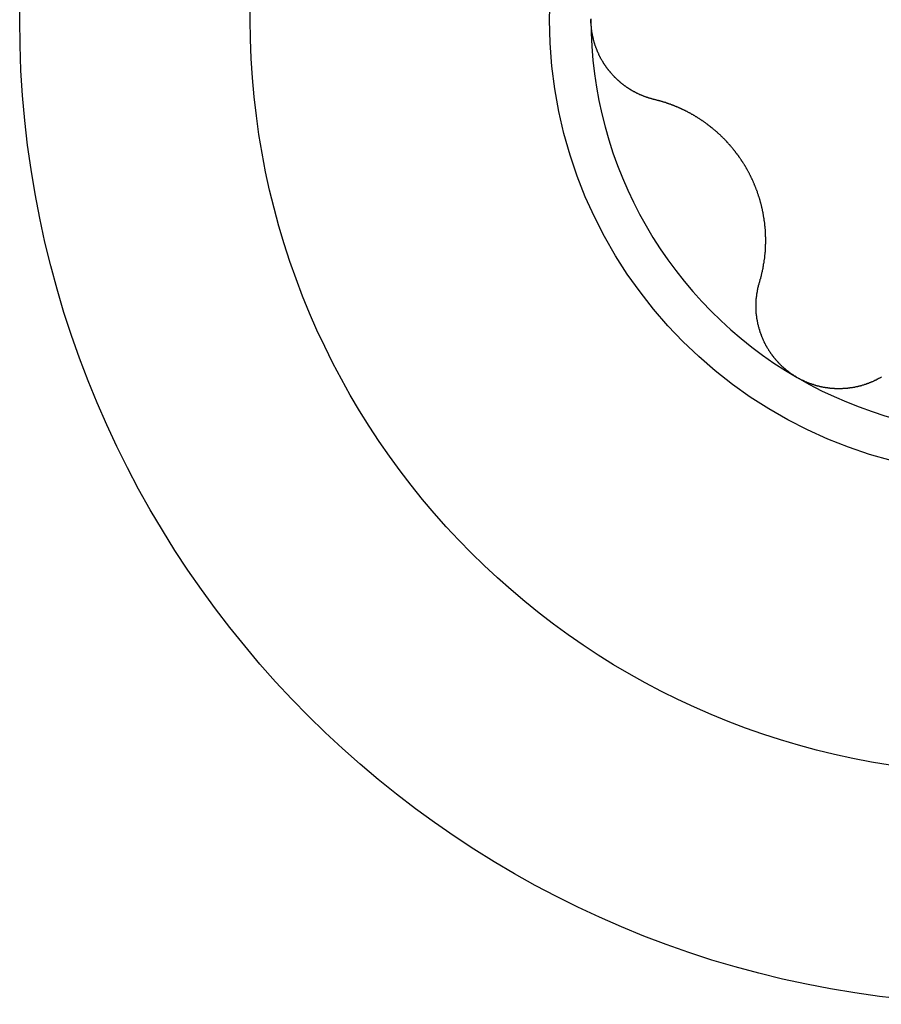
# Model space of a CAD drawing. Extents: x 1107 to 4046, y 937 to 3355.
# Tile 305 of 656: x 1147.21 to 1151.32, y 2385.51 to 2390.21. Entities that reach past the tile are written whole.
import ezdxf

# ---------------------------------------------------------------- set-up
doc = ezdxf.new("R2010")
doc.units = 0
doc.layers.add('KF_VIDA_L___C_RIGHT', color=7, linetype='CONTINUOUS')

# ---------------------------------------------------------------- blocks, each defined once
blk = doc.blocks.new('KF_VIDA_L___C_RIGHT')
at = {"layer": 'KF_VIDA_L___C_RIGHT'}
for points in [[(-436.472, 700.619, 0), (-436.474, 700.619, 0), (-436.476, 700.619, 0), (-436.478, 700.62, 0), (-436.479, 700.62, 0), (-436.481, 700.621, 0), (-436.483, 700.621, 0), (-436.485, 700.622, 0), (-436.487, 700.623, 0), (-436.489, 700.623, 0), (-436.491, 700.624, 0), (-436.493, 700.624, 0), (-436.495, 700.625, 0), (-436.497, 700.625, 0), (-436.499, 700.626, 0), (-436.5, 700.627, 0), (-436.502, 700.627, 0), (-436.504, 700.628, 0), (-436.506, 700.628, 0), (-436.508, 700.629, 0), (-436.51, 700.63, 0), (-436.512, 700.63, 0), (-436.514, 700.631, 0), (-436.515, 700.632, 0), (-436.517, 700.632, 0), (-436.519, 700.633, 0), (-436.521, 700.634, 0), (-436.523, 700.635, 0), (-436.525, 700.635, 0), (-436.527, 700.636, 0), (-436.528, 700.637, 0), (-436.53, 700.638, 0), (-436.532, 700.638, 0), (-436.534, 700.639, 0), (-436.536, 700.64, 0), (-436.538, 700.641, 0), (-436.539, 700.641, 0), (-436.541, 700.642, 0), (-436.543, 700.643, 0), (-436.545, 700.644, 0), (-436.547, 700.645, 0), (-436.549, 700.646, 0), (-436.55, 700.646, 0), (-436.552, 700.647, 0), (-436.554, 700.648, 0), (-436.556, 700.649, 0), (-436.557, 700.65, 0), (-436.559, 700.651, 0), (-436.561, 700.652, 0), (-436.563, 700.653, 0), (-436.565, 700.654, 0), (-436.566, 700.655, 0), (-436.568, 700.655, 0), (-436.57, 700.656, 0), (-436.572, 700.657, 0), (-436.573, 700.658, 0), (-436.575, 700.659, 0), (-436.577, 700.66, 0), (-436.578, 700.661, 0), (-436.58, 700.662, 0), (-436.582, 700.663, 0), (-436.584, 700.664, 0), (-436.585, 700.665, 0), (-436.587, 700.666, 0), (-436.589, 700.667, 0), (-436.59, 700.668, 0), (-436.592, 700.669, 0), (-436.594, 700.671, 0), (-436.595, 700.672, 0), (-436.597, 700.673, 0), (-436.599, 700.674, 0), (-436.6, 700.675, 0), (-436.602, 700.676, 0), (-436.604, 700.677, 0), (-436.605, 700.678, 0), (-436.607, 700.679, 0), (-436.608, 700.68, 0), (-436.61, 700.682, 0), (-436.612, 700.683, 0), (-436.613, 700.684, 0), (-436.615, 700.685, 0), (-436.616, 700.686, 0), (-436.618, 700.687, 0), (-436.62, 700.689, 0), (-436.621, 700.69, 0), (-436.623, 700.691, 0), (-436.624, 700.692, 0), (-436.626, 700.693, 0), (-436.627, 700.695, 0), (-436.629, 700.696, 0), (-436.63, 700.697, 0), (-436.632, 700.698, 0), (-436.633, 700.7, 0), (-436.635, 700.701, 0), (-436.636, 700.702, 0), (-436.638, 700.704, 0), (-436.639, 700.705, 0), (-436.641, 700.706, 0), (-436.642, 700.708, 0), (-436.644, 700.709, 0), (-436.645, 700.71, 0), (-436.647, 700.712, 0), (-436.648, 700.713, 0), (-436.65, 700.714, 0), (-436.651, 700.716, 0), (-436.653, 700.717, 0), (-436.654, 700.719, 0), (-436.656, 700.72, 0), (-436.657, 700.722, 0), (-436.659, 700.723, 0), (-436.66, 700.724, 0), (-436.662, 700.726, 0), (-436.663, 700.727, 0), (-436.664, 700.729, 0), (-436.666, 700.73, 0), (-436.667, 700.732, 0), (-436.669, 700.733, 0), (-436.67, 700.735, 0), (-436.672, 700.736, 0), (-436.673, 700.738, 0), (-436.674, 700.739, 0), (-436.676, 700.741, 0), (-436.677, 700.743, 0), (-436.678, 700.744, 0), (-436.68, 700.746, 0), (-436.681, 700.747, 0), (-436.682, 700.749, 0), (-436.684, 700.751, 0), (-436.685, 700.752, 0), (-436.686, 700.754, 0), (-436.688, 700.755, 0), (-436.689, 700.757, 0), (-436.69, 700.759, 0), (-436.692, 700.76, 0), (-436.693, 700.762, 0), (-436.694, 700.764, 0), (-436.696, 700.765, 0), (-436.697, 700.767, 0), (-436.698, 700.769, 0), (-436.699, 700.77, 0), (-436.701, 700.772, 0), (-436.702, 700.774, 0), (-436.703, 700.776, 0), (-436.704, 700.777, 0), (-436.705, 700.779, 0), (-436.707, 700.781, 0), (-436.708, 700.783, 0), (-436.709, 700.784, 0), (-436.71, 700.786, 0), (-436.711, 700.788, 0), (-436.713, 700.79, 0), (-436.714, 700.792, 0), (-436.715, 700.793, 0), (-436.716, 700.795, 0), (-436.717, 700.797, 0), (-436.718, 700.799, 0), (-436.719, 700.801, 0), (-436.72, 700.802, 0), (-436.721, 700.804, 0), (-436.723, 700.806, 0), (-436.724, 700.808, 0), (-436.725, 700.81, 0), (-436.726, 700.812, 0), (-436.727, 700.814, 0), (-436.728, 700.815, 0), (-436.729, 700.817, 0), (-436.73, 700.819, 0), (-436.731, 700.821, 0), (-436.732, 700.823, 0), (-436.733, 700.825, 0), (-436.734, 700.827, 0), (-436.735, 700.829, 0), (-436.736, 700.831, 0), (-436.737, 700.833, 0), (-436.737, 700.835, 0), (-436.738, 700.837, 0), (-436.739, 700.839, 0), (-436.74, 700.841, 0), (-436.741, 700.843, 0), (-436.742, 700.845, 0), (-436.743, 700.847, 0), (-436.744, 700.849, 0), (-436.744, 700.85, 0), (-436.745, 700.852, 0), (-436.746, 700.854, 0), (-436.747, 700.857, 0), (-436.748, 700.859, 0), (-436.748, 700.861, 0), (-436.749, 700.863, 0), (-436.75, 700.865, 0), (-436.751, 700.867, 0), (-436.751, 700.869, 0), (-436.752, 700.871, 0), (-436.753, 700.873, 0), (-436.754, 700.875, 0), (-436.754, 700.877, 0), (-436.755, 700.879, 0), (-436.756, 700.881, 0), (-436.756, 700.883, 0), (-436.757, 700.885, 0), (-436.758, 700.887, 0), (-436.758, 700.889, 0), (-436.759, 700.891, 0), (-436.759, 700.893, 0), (-436.76, 700.895, 0), (-436.761, 700.898, 0), (-436.761, 700.9, 0), (-436.762, 700.902, 0), (-436.762, 700.904, 0), (-436.763, 700.906, 0), (-436.763, 700.908, 0), (-436.764, 700.91, 0), (-436.764, 700.912, 0), (-436.765, 700.914, 0), (-436.765, 700.916, 0), (-436.766, 700.919, 0), (-436.766, 700.921, 0), (-436.767, 700.923, 0), (-436.767, 700.925, 0), (-436.768, 700.927, 0), (-436.768, 700.929, 0), (-436.768, 700.931, 0), (-436.769, 700.933, 0), (-436.769, 700.935, 0), (-436.769, 700.938, 0), (-436.77, 700.94, 0), (-436.77, 700.942, 0), (-436.77, 700.944, 0), (-436.771, 700.946, 0), (-436.771, 700.948, 0), (-436.771, 700.95, 0), (-436.772, 700.952, 0), (-436.772, 700.955, 0), (-436.772, 700.957, 0), (-436.772, 700.959, 0), (-436.773, 700.961, 0), (-436.773, 700.963, 0), (-436.773, 700.965, 0), (-436.773, 700.967, 0), (-436.774, 700.969, 0), (-436.774, 700.972, 0), (-436.774, 700.974, 0), (-436.774, 700.976, 0), (-436.774, 700.978, 0), (-436.774, 700.98, 0), (-436.774, 700.982, 0), (-436.775, 700.984, 0), (-436.775, 700.986, 0), (-436.775, 700.989, 0), (-436.775, 700.991, 0), (-436.775, 700.993, 0), (-436.775, 700.995, 0), (-436.775, 700.997, 0), (-436.775, 700.999, 0), (-436.775, 701.001, 0)], [(-435.971, 699.747, 0), (-435.97, 699.749, 0), (-435.969, 699.752, 0), (-435.969, 699.754, 0), (-435.968, 699.756, 0), (-435.967, 699.759, 0), (-435.967, 699.761, 0), (-435.966, 699.763, 0), (-435.965, 699.765, 0), (-435.965, 699.768, 0), (-435.964, 699.77, 0), (-435.963, 699.772, 0), (-435.963, 699.775, 0), (-435.962, 699.777, 0), (-435.962, 699.779, 0), (-435.961, 699.782, 0), (-435.961, 699.784, 0), (-435.96, 699.787, 0), (-435.959, 699.789, 0), (-435.959, 699.791, 0), (-435.958, 699.794, 0), (-435.958, 699.796, 0), (-435.957, 699.798, 0), (-435.957, 699.801, 0), (-435.956, 699.803, 0), (-435.956, 699.805, 0), (-435.955, 699.808, 0), (-435.955, 699.81, 0), (-435.954, 699.812, 0), (-435.954, 699.815, 0), (-435.953, 699.817, 0), (-435.953, 699.819, 0), (-435.953, 699.822, 0), (-435.952, 699.824, 0), (-435.952, 699.826, 0), (-435.951, 699.829, 0), (-435.951, 699.831, 0), (-435.951, 699.834, 0), (-435.95, 699.836, 0), (-435.95, 699.838, 0), (-435.949, 699.841, 0), (-435.949, 699.843, 0), (-435.949, 699.845, 0), (-435.948, 699.848, 0), (-435.948, 699.85, 0), (-435.948, 699.852, 0), (-435.947, 699.855, 0), (-435.947, 699.857, 0), (-435.947, 699.859, 0), (-435.946, 699.862, 0), (-435.946, 699.864, 0), (-435.946, 699.866, 0), (-435.946, 699.869, 0), (-435.945, 699.871, 0), (-435.945, 699.874, 0), (-435.945, 699.876, 0), (-435.945, 699.878, 0), (-435.944, 699.881, 0), (-435.944, 699.883, 0), (-435.944, 699.885, 0), (-435.944, 699.888, 0), (-435.944, 699.89, 0), (-435.943, 699.892, 0), (-435.943, 699.895, 0), (-435.943, 699.897, 0), (-435.943, 699.899, 0), (-435.943, 699.902, 0), (-435.943, 699.904, 0), (-435.942, 699.906, 0), (-435.942, 699.909, 0), (-435.942, 699.911, 0), (-435.942, 699.913, 0), (-435.942, 699.916, 0), (-435.942, 699.918, 0), (-435.942, 699.92, 0), (-435.942, 699.923, 0), (-435.942, 699.925, 0), (-435.942, 699.928, 0), (-435.941, 699.93, 0), (-435.941, 699.932, 0), (-435.941, 699.935, 0), (-435.941, 699.937, 0), (-435.941, 699.94, 0), (-435.941, 699.942, 0), (-435.941, 699.945, 0), (-435.941, 699.947, 0), (-435.941, 699.95, 0), (-435.941, 699.952, 0), (-435.941, 699.954, 0), (-435.941, 699.957, 0), (-435.941, 699.959, 0), (-435.941, 699.962, 0), (-435.942, 699.964, 0), (-435.942, 699.967, 0), (-435.942, 699.969, 0), (-435.942, 699.972, 0), (-435.942, 699.974, 0), (-435.942, 699.977, 0), (-435.942, 699.979, 0), (-435.942, 699.982, 0), (-435.942, 699.984, 0), (-435.943, 699.987, 0), (-435.943, 699.989, 0), (-435.943, 699.992, 0), (-435.943, 699.994, 0), (-435.943, 699.997, 0), (-435.943, 699.999, 0), (-435.944, 700.002, 0), (-435.944, 700.005, 0), (-435.944, 700.007, 0), (-435.944, 700.01, 0), (-435.944, 700.012, 0), (-435.945, 700.015, 0), (-435.945, 700.017, 0), (-435.945, 700.02, 0), (-435.946, 700.022, 0), (-435.946, 700.025, 0), (-435.946, 700.027, 0), (-435.946, 700.03, 0), (-435.947, 700.033, 0), (-435.947, 700.035, 0), (-435.947, 700.038, 0), (-435.948, 700.04, 0), (-435.948, 700.043, 0), (-435.948, 700.045, 0), (-435.949, 700.048, 0), (-435.949, 700.051, 0), (-435.95, 700.053, 0), (-435.95, 700.056, 0), (-435.95, 700.058, 0), (-435.951, 700.061, 0), (-435.951, 700.063, 0), (-435.952, 700.066, 0), (-435.952, 700.069, 0), (-435.953, 700.071, 0), (-435.953, 700.074, 0), (-435.954, 700.076, 0), (-435.954, 700.079, 0), (-435.955, 700.081, 0), (-435.955, 700.084, 0), (-435.956, 700.087, 0), (-435.956, 700.089, 0), (-435.957, 700.092, 0), (-435.957, 700.094, 0), (-435.958, 700.097, 0), (-435.958, 700.1, 0), (-435.959, 700.102, 0), (-435.96, 700.105, 0), (-435.96, 700.107, 0), (-435.961, 700.11, 0), (-435.962, 700.112, 0), (-435.962, 700.115, 0), (-435.963, 700.117, 0), (-435.963, 700.12, 0), (-435.964, 700.123, 0), (-435.965, 700.125, 0), (-435.966, 700.128, 0), (-435.966, 700.13, 0), (-435.967, 700.133, 0), (-435.968, 700.135, 0), (-435.968, 700.138, 0), (-435.969, 700.14, 0), (-435.97, 700.143, 0), (-435.971, 700.146, 0), (-435.971, 700.148, 0), (-435.972, 700.151, 0), (-435.973, 700.153, 0), (-435.974, 700.156, 0), (-435.975, 700.158, 0), (-435.975, 700.161, 0), (-435.976, 700.163, 0), (-435.977, 700.166, 0), (-435.978, 700.168, 0), (-435.979, 700.171, 0), (-435.98, 700.173, 0), (-435.981, 700.176, 0), (-435.981, 700.178, 0), (-435.982, 700.181, 0), (-435.983, 700.183, 0), (-435.984, 700.186, 0), (-435.985, 700.188, 0), (-435.986, 700.191, 0), (-435.987, 700.193, 0), (-435.988, 700.196, 0), (-435.989, 700.198, 0), (-435.99, 700.201, 0), (-435.991, 700.203, 0), (-435.992, 700.206, 0), (-435.993, 700.208, 0), (-435.994, 700.21, 0), (-435.995, 700.213, 0), (-435.996, 700.215, 0), (-435.997, 700.218, 0), (-435.998, 700.22, 0), (-435.999, 700.223, 0), (-436, 700.225, 0), (-436.001, 700.227, 0), (-436.002, 700.23, 0), (-436.003, 700.232, 0), (-436.004, 700.235, 0), (-436.005, 700.237, 0), (-436.007, 700.239, 0), (-436.008, 700.242, 0), (-436.009, 700.244, 0), (-436.01, 700.246, 0), (-436.011, 700.249, 0), (-436.012, 700.251, 0), (-436.013, 700.253, 0), (-436.014, 700.256, 0), (-436.016, 700.258, 0), (-436.017, 700.26, 0), (-436.018, 700.263, 0), (-436.019, 700.265, 0), (-436.02, 700.267, 0), (-436.022, 700.27, 0), (-436.023, 700.272, 0), (-436.024, 700.274, 0), (-436.025, 700.276, 0), (-436.026, 700.279, 0), (-436.028, 700.281, 0), (-436.029, 700.283, 0), (-436.03, 700.285, 0), (-436.031, 700.288, 0), (-436.033, 700.29, 0), (-436.034, 700.292, 0), (-436.035, 700.294, 0), (-436.036, 700.296, 0), (-436.038, 700.299, 0), (-436.039, 700.301, 0), (-436.04, 700.303, 0), (-436.042, 700.305, 0), (-436.043, 700.307, 0), (-436.044, 700.309, 0), (-436.046, 700.312, 0), (-436.047, 700.314, 0), (-436.049, 700.316, 0), (-436.05, 700.318, 0), (-436.051, 700.32, 0), (-436.053, 700.323, 0), (-436.054, 700.325, 0), (-436.056, 700.327, 0), (-436.057, 700.329, 0), (-436.058, 700.331, 0), (-436.06, 700.333, 0), (-436.061, 700.336, 0), (-436.063, 700.338, 0), (-436.064, 700.34, 0), (-436.066, 700.342, 0), (-436.067, 700.344, 0), (-436.069, 700.346, 0), (-436.07, 700.348, 0), (-436.072, 700.351, 0), (-436.073, 700.353, 0), (-436.075, 700.355, 0), (-436.077, 700.357, 0), (-436.078, 700.359, 0), (-436.08, 700.361, 0), (-436.081, 700.363, 0), (-436.083, 700.365, 0), (-436.085, 700.367, 0), (-436.086, 700.369, 0), (-436.088, 700.372, 0), (-436.089, 700.374, 0), (-436.091, 700.376, 0), (-436.093, 700.378, 0), (-436.094, 700.38, 0), (-436.096, 700.382, 0), (-436.098, 700.384, 0), (-436.099, 700.386, 0), (-436.101, 700.388, 0), (-436.103, 700.39, 0), (-436.104, 700.392, 0), (-436.106, 700.394, 0), (-436.108, 700.396, 0), (-436.11, 700.398, 0), (-436.111, 700.4, 0), (-436.113, 700.402, 0), (-436.115, 700.404, 0), (-436.117, 700.406, 0), (-436.118, 700.408, 0), (-436.12, 700.41, 0), (-436.122, 700.412, 0), (-436.124, 700.414, 0), (-436.126, 700.416, 0), (-436.127, 700.418, 0), (-436.129, 700.42, 0), (-436.131, 700.422, 0), (-436.133, 700.424, 0), (-436.135, 700.426, 0), (-436.136, 700.428, 0), (-436.138, 700.43, 0), (-436.14, 700.431, 0), (-436.142, 700.433, 0), (-436.144, 700.435, 0), (-436.146, 700.437, 0), (-436.148, 700.439, 0), (-436.15, 700.441, 0), (-436.151, 700.443, 0), (-436.153, 700.444, 0), (-436.155, 700.446, 0), (-436.157, 700.448, 0), (-436.159, 700.45, 0), (-436.161, 700.452, 0), (-436.163, 700.454, 0), (-436.165, 700.455, 0), (-436.167, 700.457, 0), (-436.169, 700.459, 0), (-436.171, 700.461, 0), (-436.173, 700.462, 0), (-436.175, 700.464, 0), (-436.177, 700.466, 0), (-436.179, 700.468, 0), (-436.181, 700.469, 0), (-436.183, 700.471, 0), (-436.185, 700.473, 0), (-436.187, 700.474, 0), (-436.189, 700.476, 0), (-436.191, 700.478, 0), (-436.193, 700.479, 0), (-436.195, 700.481, 0), (-436.197, 700.483, 0), (-436.199, 700.484, 0), (-436.201, 700.486, 0), (-436.203, 700.488, 0), (-436.205, 700.489, 0), (-436.207, 700.491, 0), (-436.209, 700.492, 0), (-436.211, 700.494, 0), (-436.213, 700.495, 0), (-436.215, 700.497, 0), (-436.217, 700.499, 0), (-436.219, 700.5, 0), (-436.221, 700.502, 0), (-436.223, 700.503, 0), (-436.225, 700.505, 0), (-436.227, 700.506, 0), (-436.229, 700.508, 0), (-436.232, 700.509, 0), (-436.234, 700.511, 0), (-436.236, 700.512, 0), (-436.238, 700.514, 0), (-436.24, 700.515, 0), (-436.242, 700.516, 0), (-436.244, 700.518, 0), (-436.246, 700.519, 0), (-436.248, 700.521, 0), (-436.25, 700.522, 0), (-436.252, 700.524, 0), (-436.255, 700.525, 0), (-436.257, 700.526, 0), (-436.259, 700.528, 0), (-436.261, 700.529, 0), (-436.263, 700.53, 0), (-436.265, 700.532, 0), (-436.267, 700.533, 0), (-436.269, 700.534, 0), (-436.271, 700.536, 0), (-436.274, 700.537, 0), (-436.276, 700.538, 0), (-436.278, 700.539, 0), (-436.28, 700.541, 0), (-436.282, 700.542, 0), (-436.284, 700.543, 0), (-436.286, 700.544, 0), (-436.288, 700.546, 0), (-436.29, 700.547, 0), (-436.293, 700.548, 0), (-436.295, 700.549, 0), (-436.297, 700.55, 0), (-436.299, 700.552, 0), (-436.301, 700.553, 0), (-436.303, 700.554, 0), (-436.305, 700.555, 0), (-436.307, 700.556, 0), (-436.309, 700.557, 0), (-436.312, 700.558, 0), (-436.314, 700.56, 0), (-436.316, 700.561, 0), (-436.318, 700.562, 0), (-436.32, 700.563, 0), (-436.322, 700.564, 0), (-436.324, 700.565, 0), (-436.326, 700.566, 0), (-436.328, 700.567, 0), (-436.33, 700.568, 0), (-436.333, 700.569, 0), (-436.335, 700.57, 0), (-436.337, 700.571, 0), (-436.339, 700.572, 0), (-436.341, 700.573, 0), (-436.343, 700.574, 0), (-436.345, 700.575, 0), (-436.347, 700.576, 0), (-436.35, 700.577, 0), (-436.352, 700.578, 0), (-436.354, 700.579, 0), (-436.356, 700.58, 0), (-436.358, 700.581, 0), (-436.36, 700.582, 0), (-436.363, 700.583, 0), (-436.365, 700.584, 0), (-436.367, 700.584, 0), (-436.369, 700.585, 0), (-436.371, 700.586, 0), (-436.374, 700.587, 0), (-436.376, 700.588, 0), (-436.378, 700.589, 0), (-436.38, 700.59, 0), (-436.382, 700.591, 0), (-436.385, 700.592, 0), (-436.387, 700.592, 0), (-436.389, 700.593, 0), (-436.391, 700.594, 0), (-436.394, 700.595, 0), (-436.396, 700.596, 0), (-436.398, 700.597, 0), (-436.4, 700.597, 0), (-436.403, 700.598, 0), (-436.405, 700.599, 0), (-436.407, 700.6, 0), (-436.409, 700.6, 0), (-436.412, 700.601, 0), (-436.414, 700.602, 0), (-436.416, 700.603, 0), (-436.418, 700.604, 0), (-436.421, 700.604, 0), (-436.423, 700.605, 0), (-436.425, 700.606, 0), (-436.428, 700.606, 0), (-436.43, 700.607, 0), (-436.432, 700.608, 0), (-436.435, 700.609, 0), (-436.437, 700.609, 0), (-436.439, 700.61, 0), (-436.441, 700.611, 0), (-436.444, 700.611, 0), (-436.446, 700.612, 0), (-436.448, 700.613, 0), (-436.451, 700.613, 0), (-436.453, 700.614, 0), (-436.455, 700.614, 0), (-436.458, 700.615, 0), (-436.46, 700.616, 0), (-436.462, 700.616, 0), (-436.465, 700.617, 0), (-436.467, 700.617, 0), (-436.469, 700.618, 0), (-436.472, 700.619, 0)], [(-435.79, 699.291, 0), (-435.792, 699.292, 0), (-435.794, 699.293, 0), (-435.796, 699.295, 0), (-435.798, 699.296, 0), (-435.8, 699.297, 0), (-435.801, 699.298, 0), (-435.803, 699.299, 0), (-435.805, 699.3, 0), (-435.807, 699.301, 0), (-435.808, 699.302, 0), (-435.81, 699.304, 0), (-435.812, 699.305, 0), (-435.814, 699.306, 0), (-435.816, 699.307, 0), (-435.817, 699.308, 0), (-435.819, 699.31, 0), (-435.821, 699.311, 0), (-435.823, 699.312, 0), (-435.824, 699.313, 0), (-435.826, 699.315, 0), (-435.828, 699.316, 0), (-435.829, 699.317, 0), (-435.831, 699.318, 0), (-435.833, 699.32, 0), (-435.835, 699.321, 0), (-435.836, 699.322, 0), (-435.838, 699.324, 0), (-435.84, 699.325, 0), (-435.841, 699.326, 0), (-435.843, 699.328, 0), (-435.845, 699.329, 0), (-435.846, 699.331, 0), (-435.848, 699.332, 0), (-435.85, 699.333, 0), (-435.851, 699.335, 0), (-435.853, 699.336, 0), (-435.854, 699.338, 0), (-435.856, 699.339, 0), (-435.858, 699.341, 0), (-435.859, 699.342, 0), (-435.861, 699.343, 0), (-435.862, 699.345, 0), (-435.864, 699.346, 0), (-435.865, 699.348, 0), (-435.867, 699.349, 0), (-435.869, 699.351, 0), (-435.87, 699.352, 0), (-435.872, 699.354, 0), (-435.873, 699.355, 0), (-435.875, 699.357, 0), (-435.876, 699.359, 0), (-435.878, 699.36, 0), (-435.879, 699.362, 0), (-435.881, 699.363, 0), (-435.882, 699.365, 0), (-435.884, 699.366, 0), (-435.885, 699.368, 0), (-435.887, 699.37, 0), (-435.888, 699.371, 0), (-435.889, 699.373, 0), (-435.891, 699.375, 0), (-435.892, 699.376, 0), (-435.894, 699.378, 0), (-435.895, 699.379, 0), (-435.896, 699.381, 0), (-435.898, 699.383, 0), (-435.899, 699.384, 0), (-435.901, 699.386, 0), (-435.902, 699.388, 0), (-435.903, 699.39, 0), (-435.905, 699.391, 0), (-435.906, 699.393, 0), (-435.907, 699.395, 0), (-435.909, 699.396, 0), (-435.91, 699.398, 0), (-435.911, 699.4, 0), (-435.912, 699.402, 0), (-435.914, 699.403, 0), (-435.915, 699.405, 0), (-435.916, 699.407, 0), (-435.917, 699.409, 0), (-435.919, 699.41, 0), (-435.92, 699.412, 0), (-435.921, 699.414, 0), (-435.922, 699.416, 0), (-435.923, 699.418, 0), (-435.925, 699.419, 0), (-435.926, 699.421, 0), (-435.927, 699.423, 0), (-435.928, 699.425, 0), (-435.929, 699.427, 0), (-435.93, 699.428, 0), (-435.931, 699.43, 0), (-435.932, 699.432, 0), (-435.934, 699.434, 0), (-435.935, 699.436, 0), (-435.936, 699.438, 0), (-435.937, 699.44, 0), (-435.938, 699.441, 0), (-435.939, 699.443, 0), (-435.94, 699.445, 0), (-435.941, 699.447, 0), (-435.942, 699.449, 0), (-435.943, 699.451, 0), (-435.944, 699.453, 0), (-435.945, 699.455, 0), (-435.946, 699.457, 0), (-435.947, 699.458, 0), (-435.948, 699.46, 0), (-435.948, 699.462, 0), (-435.949, 699.464, 0), (-435.95, 699.466, 0), (-435.951, 699.468, 0), (-435.952, 699.47, 0), (-435.953, 699.472, 0), (-435.954, 699.474, 0), (-435.955, 699.476, 0), (-435.955, 699.478, 0), (-435.956, 699.48, 0), (-435.957, 699.482, 0), (-435.958, 699.484, 0), (-435.959, 699.486, 0), (-435.959, 699.488, 0), (-435.96, 699.489, 0), (-435.961, 699.491, 0), (-435.962, 699.493, 0), (-435.962, 699.495, 0), (-435.963, 699.497, 0), (-435.964, 699.499, 0), (-435.965, 699.501, 0), (-435.965, 699.503, 0), (-435.966, 699.505, 0), (-435.967, 699.507, 0), (-435.967, 699.509, 0), (-435.968, 699.511, 0), (-435.969, 699.513, 0), (-435.969, 699.515, 0), (-435.97, 699.517, 0), (-435.97, 699.519, 0), (-435.971, 699.521, 0), (-435.972, 699.523, 0), (-435.972, 699.525, 0), (-435.973, 699.527, 0), (-435.973, 699.529, 0), (-435.974, 699.531, 0), (-435.974, 699.533, 0), (-435.975, 699.535, 0), (-435.975, 699.537, 0), (-435.976, 699.539, 0), (-435.976, 699.541, 0), (-435.977, 699.543, 0), (-435.977, 699.545, 0), (-435.978, 699.547, 0), (-435.978, 699.549, 0), (-435.979, 699.551, 0), (-435.979, 699.553, 0), (-435.979, 699.555, 0), (-435.98, 699.557, 0), (-435.98, 699.559, 0), (-435.981, 699.561, 0), (-435.981, 699.562, 0), (-435.981, 699.564, 0), (-435.982, 699.566, 0), (-435.982, 699.568, 0), (-435.982, 699.57, 0), (-435.983, 699.572, 0), (-435.983, 699.574, 0), (-435.983, 699.576, 0), (-435.984, 699.578, 0), (-435.984, 699.58, 0), (-435.984, 699.582, 0), (-435.984, 699.584, 0), (-435.985, 699.586, 0), (-435.985, 699.588, 0), (-435.985, 699.59, 0), (-435.985, 699.592, 0), (-435.985, 699.594, 0), (-435.986, 699.596, 0), (-435.986, 699.598, 0), (-435.986, 699.6, 0), (-435.986, 699.602, 0), (-435.986, 699.604, 0), (-435.986, 699.606, 0), (-435.987, 699.608, 0), (-435.987, 699.61, 0), (-435.987, 699.612, 0), (-435.987, 699.613, 0), (-435.987, 699.615, 0), (-435.987, 699.617, 0), (-435.987, 699.619, 0), (-435.987, 699.621, 0), (-435.987, 699.623, 0), (-435.987, 699.625, 0), (-435.987, 699.627, 0), (-435.987, 699.629, 0), (-435.987, 699.631, 0), (-435.987, 699.633, 0), (-435.987, 699.635, 0), (-435.987, 699.637, 0), (-435.987, 699.639, 0), (-435.987, 699.641, 0), (-435.987, 699.643, 0), (-435.987, 699.645, 0), (-435.987, 699.647, 0), (-435.987, 699.649, 0), (-435.987, 699.651, 0), (-435.987, 699.653, 0), (-435.987, 699.655, 0), (-435.987, 699.657, 0), (-435.986, 699.659, 0), (-435.986, 699.661, 0), (-435.986, 699.663, 0), (-435.986, 699.665, 0), (-435.986, 699.667, 0), (-435.986, 699.669, 0), (-435.985, 699.671, 0), (-435.985, 699.673, 0), (-435.985, 699.675, 0), (-435.985, 699.677, 0), (-435.985, 699.679, 0), (-435.984, 699.681, 0), (-435.984, 699.683, 0), (-435.984, 699.685, 0), (-435.984, 699.687, 0), (-435.983, 699.689, 0), (-435.983, 699.691, 0), (-435.983, 699.693, 0), (-435.982, 699.695, 0), (-435.982, 699.697, 0), (-435.982, 699.699, 0), (-435.981, 699.701, 0), (-435.981, 699.703, 0), (-435.981, 699.705, 0), (-435.98, 699.706, 0), (-435.98, 699.708, 0), (-435.98, 699.71, 0), (-435.979, 699.712, 0), (-435.979, 699.714, 0), (-435.978, 699.716, 0), (-435.978, 699.718, 0), (-435.978, 699.72, 0), (-435.977, 699.722, 0), (-435.977, 699.724, 0), (-435.976, 699.726, 0), (-435.976, 699.728, 0), (-435.975, 699.73, 0), (-435.975, 699.732, 0), (-435.974, 699.734, 0), (-435.974, 699.736, 0), (-435.973, 699.737, 0), (-435.973, 699.739, 0), (-435.972, 699.741, 0), (-435.972, 699.743, 0), (-435.971, 699.745, 0), (-435.971, 699.747, 0)], [(-435.389, 699.295, 0), (-435.391, 699.293, 0), (-435.392, 699.292, 0), (-435.394, 699.291, 0), (-435.396, 699.29, 0), (-435.398, 699.289, 0), (-435.399, 699.289, 0), (-435.401, 699.288, 0), (-435.403, 699.287, 0), (-435.405, 699.286, 0), (-435.406, 699.285, 0), (-435.408, 699.284, 0), (-435.41, 699.283, 0), (-435.412, 699.282, 0), (-435.413, 699.281, 0), (-435.415, 699.28, 0), (-435.417, 699.279, 0), (-435.419, 699.278, 0), (-435.42, 699.277, 0), (-435.422, 699.277, 0), (-435.424, 699.276, 0), (-435.426, 699.275, 0), (-435.427, 699.274, 0), (-435.429, 699.273, 0), (-435.431, 699.272, 0), (-435.433, 699.272, 0), (-435.435, 699.271, 0), (-435.436, 699.27, 0), (-435.438, 699.269, 0), (-435.44, 699.269, 0), (-435.442, 699.268, 0), (-435.444, 699.267, 0), (-435.446, 699.266, 0), (-435.447, 699.266, 0), (-435.449, 699.265, 0), (-435.451, 699.264, 0), (-435.453, 699.263, 0), (-435.455, 699.263, 0), (-435.457, 699.262, 0), (-435.459, 699.261, 0), (-435.46, 699.261, 0), (-435.462, 699.26, 0), (-435.464, 699.259, 0), (-435.466, 699.259, 0), (-435.468, 699.258, 0), (-435.47, 699.258, 0), (-435.472, 699.257, 0), (-435.474, 699.256, 0), (-435.476, 699.256, 0), (-435.478, 699.255, 0), (-435.48, 699.255, 0), (-435.482, 699.254, 0), (-435.484, 699.253, 0), (-435.486, 699.253, 0), (-435.487, 699.252, 0), (-435.489, 699.252, 0), (-435.491, 699.251, 0), (-435.493, 699.251, 0), (-435.495, 699.25, 0), (-435.497, 699.25, 0), (-435.499, 699.249, 0), (-435.501, 699.249, 0), (-435.503, 699.248, 0), (-435.505, 699.248, 0), (-435.507, 699.247, 0), (-435.509, 699.247, 0), (-435.512, 699.247, 0), (-435.514, 699.246, 0), (-435.516, 699.246, 0), (-435.518, 699.245, 0), (-435.52, 699.245, 0), (-435.522, 699.245, 0), (-435.524, 699.244, 0), (-435.526, 699.244, 0), (-435.528, 699.243, 0), (-435.53, 699.243, 0), (-435.532, 699.243, 0), (-435.534, 699.243, 0), (-435.536, 699.242, 0), (-435.538, 699.242, 0), (-435.54, 699.242, 0), (-435.542, 699.241, 0), (-435.545, 699.241, 0), (-435.547, 699.241, 0), (-435.549, 699.241, 0), (-435.551, 699.24, 0), (-435.553, 699.24, 0), (-435.555, 699.24, 0), (-435.557, 699.24, 0), (-435.559, 699.24, 0), (-435.561, 699.239, 0), (-435.564, 699.239, 0), (-435.566, 699.239, 0), (-435.568, 699.239, 0), (-435.57, 699.239, 0), (-435.572, 699.239, 0), (-435.574, 699.239, 0), (-435.576, 699.238, 0), (-435.578, 699.238, 0), (-435.581, 699.238, 0), (-435.583, 699.238, 0), (-435.585, 699.238, 0), (-435.587, 699.238, 0), (-435.589, 699.238, 0), (-435.591, 699.238, 0), (-435.593, 699.238, 0), (-435.596, 699.238, 0), (-435.598, 699.238, 0), (-435.6, 699.238, 0), (-435.602, 699.238, 0), (-435.604, 699.238, 0), (-435.606, 699.238, 0), (-435.608, 699.238, 0), (-435.611, 699.238, 0), (-435.613, 699.239, 0), (-435.615, 699.239, 0), (-435.617, 699.239, 0), (-435.619, 699.239, 0), (-435.621, 699.239, 0), (-435.623, 699.239, 0), (-435.626, 699.239, 0), (-435.628, 699.24, 0), (-435.63, 699.24, 0), (-435.632, 699.24, 0), (-435.634, 699.24, 0), (-435.636, 699.241, 0), (-435.638, 699.241, 0), (-435.641, 699.241, 0), (-435.643, 699.241, 0), (-435.645, 699.242, 0), (-435.647, 699.242, 0), (-435.649, 699.242, 0), (-435.651, 699.243, 0), (-435.653, 699.243, 0), (-435.656, 699.243, 0), (-435.658, 699.244, 0), (-435.66, 699.244, 0), (-435.662, 699.244, 0), (-435.664, 699.245, 0), (-435.666, 699.245, 0), (-435.668, 699.246, 0), (-435.67, 699.246, 0), (-435.673, 699.246, 0), (-435.675, 699.247, 0), (-435.677, 699.247, 0), (-435.679, 699.248, 0), (-435.681, 699.248, 0), (-435.683, 699.249, 0), (-435.685, 699.249, 0), (-435.687, 699.25, 0), (-435.689, 699.25, 0), (-435.692, 699.251, 0), (-435.694, 699.251, 0), (-435.696, 699.252, 0), (-435.698, 699.253, 0), (-435.7, 699.253, 0), (-435.702, 699.254, 0), (-435.704, 699.254, 0), (-435.706, 699.255, 0), (-435.708, 699.256, 0), (-435.71, 699.256, 0), (-435.712, 699.257, 0), (-435.714, 699.258, 0), (-435.716, 699.258, 0), (-435.718, 699.259, 0), (-435.721, 699.26, 0), (-435.723, 699.26, 0), (-435.725, 699.261, 0), (-435.727, 699.262, 0), (-435.729, 699.262, 0), (-435.731, 699.263, 0), (-435.733, 699.264, 0), (-435.735, 699.265, 0), (-435.737, 699.265, 0), (-435.739, 699.266, 0), (-435.741, 699.267, 0), (-435.743, 699.268, 0), (-435.745, 699.269, 0), (-435.747, 699.27, 0), (-435.749, 699.27, 0), (-435.751, 699.271, 0), (-435.753, 699.272, 0), (-435.755, 699.273, 0), (-435.756, 699.274, 0), (-435.758, 699.275, 0), (-435.76, 699.276, 0), (-435.762, 699.277, 0), (-435.764, 699.277, 0), (-435.766, 699.278, 0), (-435.768, 699.279, 0), (-435.77, 699.28, 0), (-435.772, 699.281, 0), (-435.774, 699.282, 0), (-435.776, 699.283, 0), (-435.778, 699.284, 0), (-435.779, 699.285, 0), (-435.781, 699.286, 0), (-435.783, 699.287, 0), (-435.785, 699.288, 0), (-435.787, 699.289, 0), (-435.789, 699.29, 0), (-435.79, 699.291, 0)]]:
    blk.add_polyline3d(points, dxfattribs=at)
for radius in [4.7, 3.6, 2.1725]:
    blk.add_circle((-434.8, 701), radius, dxfattribs=at)
for start, end in [(179.9008, 239.9008), (239.9008, 299.9008)]:
    blk.add_arc((-434.8, 701), 1.975, start, end, dxfattribs=at)

msp = doc.modelspace()

# ---------------------------------------------------------------- block references
at = {"layer": 'KF_VIDA_L___C_RIGHT'}
msp.add_blockref('KF_VIDA_L___C_RIGHT', (1586.7097, 1689.2132), dxfattribs=at)

doc.saveas('drawing.dxf')
